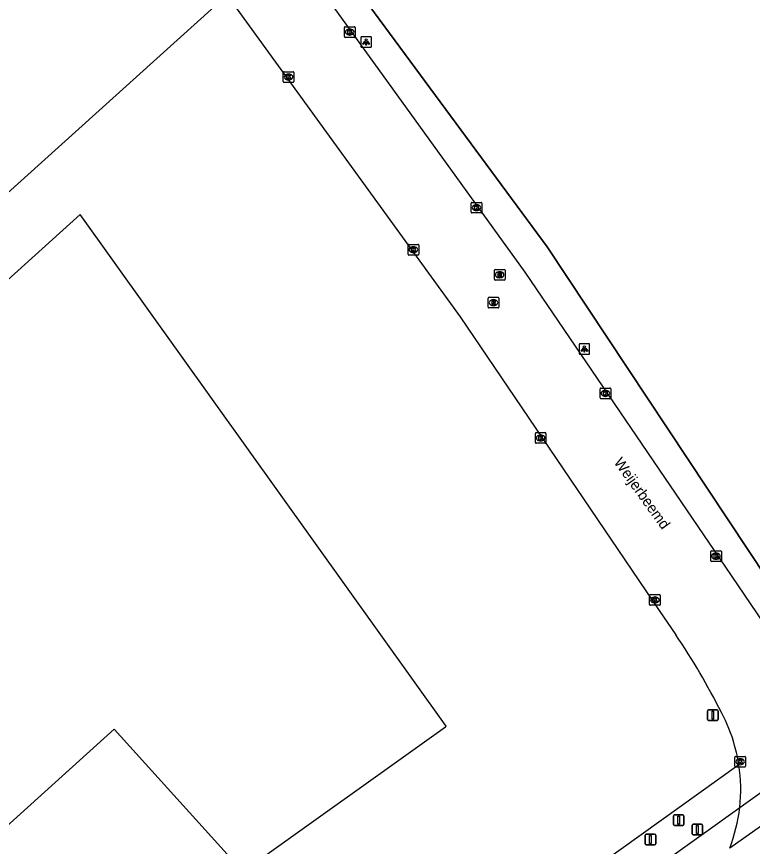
# Model space of a CAD drawing. Extents: x 156141 to 158132, y 385651 to 388399.
# Drawn here: x 157032.1 to 157101.3, y 387382.1 to 387460.1 of the extents above; entities that cross this region are included whole.
import ezdxf

# ---------------------------------------------------------------- set-up
doc = ezdxf.new("R2010")
doc.units = 0
for name, color, linetype in [('IMGEO_Berm_groen', 7, 'Continuous'), ('IMGEO_Erf', 7, 'Continuous'), ('IMGEO_Fietspad_gesloten', 7, 'Continuous'), ('IMGEO_Hek', 7, 'Continuous'), ('IMGEO_Kolk', 7, 'Continuous'), ('IMGEO_Lichtpunt', 7, 'Continuous'), ('IMGEO_Openbare_ruimte_label', 7, 'Continuous'), ('IMGEO_Pand', 7, 'Continuous'), ('IMGEO_Rijbaan_lokaal_gesloten', 7, 'Continuous'), ('IMGEO_Rioolput', 7, 'Continuous'), ('IMGEO_Verkeersbordpaal', 7, 'Continuous'), ('IMGEO_Vlaggenmast', 7, 'Continuous')]:
    doc.layers.add(name, color=color, linetype=linetype)

msp = doc.modelspace()

# ---------------------------------------------------------------- linework, layer by layer
at = {"layer": 'IMGEO_Berm_groen'}
for points in [[(157173.099, 387439.906), (157140.228, 387417.558), (157109.727, 387396.821), (157104.61, 387404.362), (157081.998, 387438.485), (157056.661, 387472.844), (157055.53, 387474.398), (157049.642, 387482.487), (157044.774, 387489.292)], [(157100.014, 387389.783), (157055.766, 387358.06), (157040.971, 387347.798), (157040.207, 387347.563), (157037.538, 387345.643)]]:
    msp.add_lwpolyline(points, dxfattribs=at)
at = {"layer": 'IMGEO_Erf'}
msp.add_lwpolyline([(157050.7, 387461.085), (156912.573, 387336.545)], dxfattribs=at)
at = {"layer": 'IMGEO_Fietspad_gesloten'}
msp.add_lwpolyline([(157039.734, 387342.59), (157100.1, 387385.768)], dxfattribs=at)
at = {"layer": 'IMGEO_Hek'}
for points in [[(157055.53, 387474.398), (157056.661, 387472.844), (157081.998, 387438.485), (157104.61, 387404.362), (157109.727, 387396.821)], [(157050.7, 387461.085), (156912.573, 387336.545), (156899.939, 387350.528)]]:
    msp.add_lwpolyline(points, dxfattribs=at)
at = {"layer": 'IMGEO_Kolk'}
for p, q in [((157062.926, 387458.255), (157062.926, 387459.107)), ((157063.001, 387459.181), (157063.853, 387459.181)), ((157063.414, 387458.961), (157063.439, 387458.961)), ((157063.927, 387459.107), (157063.927, 387458.255)), ((157063.853, 387458.181), (157063.001, 387458.181)), ((157063.437, 387458.401), (157063.412, 387458.401)), ((157057.171, 387454.024), (157057.171, 387454.876)), ((157057.246, 387454.95), (157058.098, 387454.95)), ((157057.659, 387454.73), (157057.684, 387454.73)), ((157058.172, 387454.876), (157058.172, 387454.024)), ((157058.098, 387453.95), (157057.246, 387453.95)), ((157057.682, 387454.17), (157057.657, 387454.17)), ((157074.846, 387441.743), (157074.846, 387442.595)), ((157074.921, 387442.669), (157075.773, 387442.669)), ((157075.334, 387442.449), (157075.359, 387442.449)), ((157075.847, 387442.595), (157075.847, 387441.743)), ((157075.773, 387441.669), (157074.921, 387441.669)), ((157075.357, 387441.889), (157075.332, 387441.889)), ((157068.912, 387437.789), (157068.912, 387438.641)), ((157068.987, 387438.715), (157069.839, 387438.715)), ((157069.4, 387438.495), (157069.425, 387438.495)), ((157069.913, 387438.641), (157069.913, 387437.789)), ((157069.839, 387437.715), (157068.987, 387437.715)), ((157069.423, 387437.935), (157069.398, 387437.935)), ((157086.965, 387424.282), (157086.965, 387425.134)), ((157087.04, 387425.208), (157087.892, 387425.208)), ((157087.453, 387424.988), (157087.478, 387424.988)), ((157087.966, 387425.134), (157087.966, 387424.282)), ((157087.892, 387424.208), (157087.04, 387424.208)), ((157087.476, 387424.428), (157087.451, 387424.428)), ((157080.877, 387420.09), (157080.877, 387420.942)), ((157080.952, 387421.016), (157081.804, 387421.016)), ((157081.365, 387420.796), (157081.39, 387420.796)), ((157081.878, 387420.942), (157081.878, 387420.09)), ((157081.804, 387420.016), (157080.952, 387420.016)), ((157081.388, 387420.236), (157081.363, 387420.236)), ((157097.364, 387408.975), (157097.364, 387409.827)), ((157097.439, 387409.901), (157098.291, 387409.901)), ((157097.852, 387409.681), (157097.877, 387409.681)), ((157098.365, 387409.827), (157098.365, 387408.975)), ((157098.291, 387408.901), (157097.439, 387408.901)), ((157097.875, 387409.121), (157097.85, 387409.121)), ((157091.619, 387404.86), (157091.619, 387405.712)), ((157091.694, 387405.786), (157092.546, 387405.786)), ((157092.107, 387405.566), (157092.132, 387405.566)), ((157092.62, 387405.712), (157092.62, 387404.86)), ((157092.546, 387404.786), (157091.694, 387404.786)), ((157092.13, 387405.006), (157092.105, 387405.006)), ((157099.636, 387389.646), (157099.636, 387390.498)), ((157099.711, 387390.572), (157100.563, 387390.572)), ((157100.124, 387390.352), (157100.149, 387390.352)), ((157100.637, 387390.498), (157100.637, 387389.646)), ((157100.563, 387389.572), (157099.711, 387389.572)), ((157100.147, 387389.792), (157100.122, 387389.792))]:
    msp.add_line(p, q, dxfattribs=at)
for points in [[(157062.926, 387458.255), (157062.926, 387459.107)], [(157063.001, 387459.181), (157063.853, 387459.181)], [(157063.247, 387458.881), (157063.37, 387458.881), (157063.37, 387458.73), (157063.5, 387458.881), (157063.664, 387458.881), (157063.518, 387458.73), (157063.671, 387458.481), (157063.519, 387458.481), (157063.434, 387458.645), (157063.37, 387458.578), (157063.37, 387458.481), (157063.247, 387458.481), (157063.247, 387458.881)], [(157063.927, 387459.107), (157063.927, 387458.255)], [(157063.853, 387458.181), (157063.001, 387458.181)], [(157057.171, 387454.024), (157057.171, 387454.876)], [(157057.246, 387454.95), (157058.098, 387454.95)], [(157057.492, 387454.65), (157057.615, 387454.65), (157057.615, 387454.499), (157057.745, 387454.65), (157057.909, 387454.65), (157057.763, 387454.499), (157057.916, 387454.25), (157057.764, 387454.25), (157057.679, 387454.414), (157057.615, 387454.347), (157057.615, 387454.25), (157057.492, 387454.25), (157057.492, 387454.65)], [(157058.172, 387454.876), (157058.172, 387454.024)], [(157058.098, 387453.95), (157057.246, 387453.95)], [(157074.846, 387441.743), (157074.846, 387442.595)], [(157074.921, 387442.669), (157075.773, 387442.669)], [(157075.167, 387442.369), (157075.29, 387442.369), (157075.29, 387442.218), (157075.42, 387442.369), (157075.584, 387442.369), (157075.438, 387442.218), (157075.591, 387441.969), (157075.439, 387441.969), (157075.354, 387442.133), (157075.29, 387442.066), (157075.29, 387441.969), (157075.167, 387441.969), (157075.167, 387442.369)], [(157075.847, 387442.595), (157075.847, 387441.743)], [(157075.773, 387441.669), (157074.921, 387441.669)], [(157068.912, 387437.789), (157068.912, 387438.641)], [(157068.987, 387438.715), (157069.839, 387438.715)], [(157069.233, 387438.415), (157069.356, 387438.415), (157069.356, 387438.264), (157069.486, 387438.415), (157069.65, 387438.415), (157069.504, 387438.264), (157069.657, 387438.015), (157069.505, 387438.015), (157069.42, 387438.179), (157069.356, 387438.112), (157069.356, 387438.015), (157069.233, 387438.015), (157069.233, 387438.415)], [(157069.913, 387438.641), (157069.913, 387437.789)], [(157069.839, 387437.715), (157068.987, 387437.715)], [(157086.965, 387424.282), (157086.965, 387425.134)], [(157087.04, 387425.208), (157087.892, 387425.208)], [(157087.966, 387425.134), (157087.966, 387424.282)], [(157087.892, 387424.208), (157087.04, 387424.208)], [(157087.286, 387424.908), (157087.409, 387424.908), (157087.409, 387424.757), (157087.539, 387424.908), (157087.703, 387424.908), (157087.557, 387424.757), (157087.71, 387424.508), (157087.558, 387424.508), (157087.473, 387424.672), (157087.409, 387424.605), (157087.409, 387424.508), (157087.286, 387424.508), (157087.286, 387424.908)], [(157080.877, 387420.09), (157080.877, 387420.942)], [(157080.952, 387421.016), (157081.804, 387421.016)], [(157081.198, 387420.716), (157081.321, 387420.716), (157081.321, 387420.565), (157081.451, 387420.716), (157081.615, 387420.716), (157081.469, 387420.565), (157081.622, 387420.316), (157081.47, 387420.316), (157081.385, 387420.48), (157081.321, 387420.413), (157081.321, 387420.316), (157081.198, 387420.316), (157081.198, 387420.716)], [(157081.878, 387420.942), (157081.878, 387420.09)], [(157081.804, 387420.016), (157080.952, 387420.016)], [(157097.364, 387408.975), (157097.364, 387409.827)], [(157097.439, 387409.901), (157098.291, 387409.901)], [(157097.685, 387409.601), (157097.808, 387409.601), (157097.808, 387409.45), (157097.938, 387409.601), (157098.102, 387409.601), (157097.956, 387409.45), (157098.109, 387409.201), (157097.957, 387409.201), (157097.872, 387409.365), (157097.808, 387409.298), (157097.808, 387409.201), (157097.685, 387409.201), (157097.685, 387409.601)], [(157098.365, 387409.827), (157098.365, 387408.975)], [(157098.291, 387408.901), (157097.439, 387408.901)], [(157091.619, 387404.86), (157091.619, 387405.712)], [(157091.694, 387405.786), (157092.546, 387405.786)], [(157091.94, 387405.486), (157092.063, 387405.486), (157092.063, 387405.335), (157092.193, 387405.486), (157092.357, 387405.486), (157092.211, 387405.335), (157092.364, 387405.086), (157092.212, 387405.086), (157092.127, 387405.25), (157092.063, 387405.183), (157092.063, 387405.086), (157091.94, 387405.086), (157091.94, 387405.486)], [(157092.62, 387405.712), (157092.62, 387404.86)], [(157092.546, 387404.786), (157091.694, 387404.786)], [(157099.636, 387389.646), (157099.636, 387390.498)], [(157099.711, 387390.572), (157100.563, 387390.572)], [(157099.957, 387390.272), (157100.08, 387390.272), (157100.08, 387390.121), (157100.21, 387390.272), (157100.374, 387390.272), (157100.228, 387390.121), (157100.381, 387389.872), (157100.229, 387389.872), (157100.144, 387390.036), (157100.08, 387389.969), (157100.08, 387389.872), (157099.957, 387389.872), (157099.957, 387390.272)], [(157100.637, 387390.498), (157100.637, 387389.646)], [(157100.563, 387389.572), (157099.711, 387389.572)]]:
    msp.add_lwpolyline(points, dxfattribs=at)
for centre, start, end in [((157063.003, 387459.105), 91.55205, 178.44795), ((157063.003, 387459.105), 91.55205, 178.44795), ((157063.851, 387459.105), 1.55205, 88.44795), ((157063.851, 387459.105), 1.55205, 88.44795), ((157063.003, 387458.257), 181.55205, 268.44795), ((157063.003, 387458.257), 181.55205, 268.44795), ((157063.851, 387458.257), 271.55205, 358.44795), ((157063.851, 387458.257), 271.55205, 358.44795), ((157057.248, 387454.874), 91.55205, 178.44795), ((157057.248, 387454.874), 91.55205, 178.44795), ((157058.096, 387454.874), 1.55205, 88.44795), ((157058.096, 387454.874), 1.55205, 88.44795), ((157057.248, 387454.026), 181.55205, 268.44795), ((157057.248, 387454.026), 181.55205, 268.44795), ((157058.096, 387454.026), 271.55205, 358.44795), ((157058.096, 387454.026), 271.55205, 358.44795), ((157074.923, 387442.593), 91.55205, 178.44795), ((157074.923, 387442.593), 91.55205, 178.44795), ((157075.771, 387442.593), 1.55205, 88.44795), ((157075.771, 387442.593), 1.55205, 88.44795), ((157074.923, 387441.745), 181.55205, 268.44795), ((157074.923, 387441.745), 181.55205, 268.44795), ((157075.771, 387441.745), 271.55205, 358.44795), ((157075.771, 387441.745), 271.55205, 358.44795), ((157068.989, 387438.639), 91.55205, 178.44795), ((157068.989, 387438.639), 91.55205, 178.44795), ((157069.837, 387438.639), 1.55205, 88.44795), ((157069.837, 387438.639), 1.55205, 88.44795), ((157068.989, 387437.791), 181.55205, 268.44795), ((157068.989, 387437.791), 181.55205, 268.44795), ((157069.837, 387437.791), 271.55205, 358.44795), ((157069.837, 387437.791), 271.55205, 358.44795), ((157087.042, 387425.132), 91.55205, 178.44795), ((157087.042, 387425.132), 91.55205, 178.44795), ((157087.89, 387425.132), 1.55205, 88.44795), ((157087.89, 387425.132), 1.55205, 88.44795), ((157087.042, 387424.284), 181.55205, 268.44795), ((157087.042, 387424.284), 181.55205, 268.44795), ((157087.89, 387424.284), 271.55205, 358.44795), ((157087.89, 387424.284), 271.55205, 358.44795), ((157080.954, 387420.94), 91.55205, 178.44795), ((157080.954, 387420.94), 91.55205, 178.44795), ((157081.802, 387420.94), 1.55205, 88.44795), ((157081.802, 387420.94), 1.55205, 88.44795), ((157080.954, 387420.092), 181.55205, 268.44795), ((157080.954, 387420.092), 181.55205, 268.44795), ((157081.802, 387420.092), 271.55205, 358.44795), ((157081.802, 387420.092), 271.55205, 358.44795), ((157097.441, 387409.825), 91.55205, 178.44795), ((157097.441, 387409.825), 91.55205, 178.44795), ((157098.289, 387409.825), 1.55205, 88.44795), ((157098.289, 387409.825), 1.55205, 88.44795), ((157097.441, 387408.977), 181.55205, 268.44795), ((157097.441, 387408.977), 181.55205, 268.44795), ((157098.289, 387408.977), 271.55205, 358.44795), ((157098.289, 387408.977), 271.55205, 358.44795), ((157091.696, 387405.71), 91.55205, 178.44795), ((157091.696, 387405.71), 91.55205, 178.44795), ((157092.544, 387405.71), 1.55205, 88.44795), ((157092.544, 387405.71), 1.55205, 88.44795), ((157091.696, 387404.862), 181.55205, 268.44795), ((157091.696, 387404.862), 181.55205, 268.44795), ((157092.544, 387404.862), 271.55205, 358.44795), ((157092.544, 387404.862), 271.55205, 358.44795), ((157099.713, 387390.496), 91.55205, 178.44795), ((157099.713, 387390.496), 91.55205, 178.44795), ((157100.561, 387390.496), 1.55205, 88.44795), ((157100.561, 387390.496), 1.55205, 88.44795), ((157099.713, 387389.648), 181.55205, 268.44795), ((157099.713, 387389.648), 181.55205, 268.44795), ((157100.561, 387389.648), 271.55205, 358.44795), ((157100.561, 387389.648), 271.55205, 358.44795)]:
    msp.add_arc(centre, 0.0765, start, end, dxfattribs=at)
for centre, major_axis, ratio, start_param, end_param in [((157063.413, 387458.681), (-0.387, 0.002), 0.722429, 4.712389, 7.853982), ((157063.438, 387458.681), (-0.39, 0.002), 0.717154, 1.570796, 4.712389), ((157057.658, 387454.45), (-0.387, 0.002), 0.722429, 4.712389, 7.853982), ((157057.683, 387454.45), (-0.39, 0.002), 0.717154, 1.570796, 4.712389), ((157075.333, 387442.169), (-0.387, 0.002), 0.722429, 4.712389, 7.853982), ((157075.358, 387442.169), (-0.39, 0.002), 0.717154, 1.570796, 4.712389), ((157069.399, 387438.215), (-0.387, 0.002), 0.722429, 4.712389, 7.853982), ((157069.424, 387438.215), (-0.39, 0.002), 0.717154, 1.570796, 4.712389), ((157087.452, 387424.708), (-0.387, 0.002), 0.722429, 4.712389, 7.853982), ((157087.477, 387424.708), (-0.39, 0.002), 0.717154, 1.570796, 4.712389), ((157081.364, 387420.516), (-0.387, 0.002), 0.722429, 4.712389, 7.853982), ((157081.389, 387420.516), (-0.39, 0.002), 0.717154, 1.570796, 4.712389), ((157097.851, 387409.401), (-0.387, 0.002), 0.722429, 4.712389, 7.853982), ((157097.876, 387409.401), (-0.39, 0.002), 0.717154, 1.570796, 4.712389), ((157092.106, 387405.286), (-0.387, 0.002), 0.722429, 4.712389, 7.853982), ((157092.131, 387405.286), (-0.39, 0.002), 0.717154, 1.570796, 4.712389), ((157100.123, 387390.072), (-0.387, 0.002), 0.722429, 4.712389, 7.853982), ((157100.148, 387390.072), (-0.39, 0.002), 0.717154, 1.570796, 4.712389)]:
    msp.add_ellipse(centre, major_axis=major_axis, ratio=ratio, start_param=start_param, end_param=end_param, dxfattribs=at)
at = {"layer": 'IMGEO_Lichtpunt'}
for p, q in [((157064.475, 387458.148), (157064.475, 387457.341)), ((157064.475, 387458.148), (157064.475, 387457.341)), ((157065.377, 387458.243), (157064.569, 387458.243)), ((157065.377, 387458.243), (157064.569, 387458.243)), ((157065.471, 387457.341), (157065.471, 387458.148)), ((157065.471, 387457.341), (157065.471, 387458.148)), ((157064.569, 387457.247), (157065.377, 387457.247)), ((157064.569, 387457.247), (157065.377, 387457.247)), ((157084.986, 387429.283), (157084.986, 387428.476)), ((157084.986, 387429.283), (157084.986, 387428.476)), ((157085.888, 387429.378), (157085.08, 387429.378)), ((157085.888, 387429.378), (157085.08, 387429.378)), ((157085.982, 387428.476), (157085.982, 387429.283)), ((157085.982, 387428.476), (157085.982, 387429.283)), ((157085.08, 387428.382), (157085.888, 387428.382)), ((157085.08, 387428.382), (157085.888, 387428.382))]:
    msp.add_line(p, q, dxfattribs=at)
for points in [[(157064.849, 387457.812), (157064.888, 387457.784), (157064.7, 387457.522), (157064.662, 387457.549), (157064.849, 387457.812)], [(157064.951, 387457.764), (157064.998, 387457.764), (157064.998, 387457.442), (157064.951, 387457.442), (157064.951, 387457.764)], [(157065.061, 387457.784), (157065.099, 387457.811), (157065.286, 387457.549), (157065.247, 387457.521), (157065.061, 387457.784)], [(157085.36, 387428.947), (157085.399, 387428.919), (157085.211, 387428.657), (157085.173, 387428.684), (157085.36, 387428.947)], [(157085.462, 387428.899), (157085.509, 387428.899), (157085.509, 387428.577), (157085.462, 387428.577), (157085.462, 387428.899)], [(157085.572, 387428.919), (157085.61, 387428.946), (157085.797, 387428.684), (157085.758, 387428.656), (157085.572, 387428.919)]]:
    msp.add_lwpolyline(points, dxfattribs=at)
for centre in [(157064.974, 387457.946), (157085.485, 387429.081)]:
    msp.add_circle(centre, 0.0994, dxfattribs=at)
for centre, start, end in [((157064.569, 387458.148), 90, 180), ((157064.569, 387458.148), 90, 180), ((157065.377, 387458.148), 0, 90), ((157065.377, 387458.148), 0, 90), ((157064.569, 387457.341), 180, 270), ((157064.569, 387457.341), 180, 270), ((157065.377, 387457.341), 270, 0), ((157065.377, 387457.341), 270, 360), ((157085.08, 387429.283), 90, 180), ((157085.08, 387429.283), 90, 180), ((157085.888, 387429.283), 0, 90), ((157085.888, 387429.283), 0, 90), ((157085.08, 387428.476), 180, 270), ((157085.08, 387428.476), 180, 270), ((157085.888, 387428.476), 270, 0), ((157085.888, 387428.476), 270, 360)]:
    msp.add_arc(centre, 0.0946, start, end, dxfattribs=at)
at = {"layer": 'IMGEO_Pand'}
for points in [[(157053.673, 387379.976), (157072.435, 387393.356), (157072.5, 387393.402), (157038.091, 387441.529), (156933.028, 387346.617), (156962.044, 387314.53), (156970.832, 387320.866), (156971.839, 387321.615), (156971.786, 387321.675), (157006.295, 387352.687)], [(157053.38, 387379.768), (157041.287, 387393.145), (157009.951, 387364.831)]]:
    msp.add_lwpolyline(points, dxfattribs=at)
at = {"layer": 'IMGEO_Rijbaan_lokaal_gesloten'}
for points in [[(157109.517, 387392.577), (157099.33, 387407.576), (157079.914, 387436.105), (157055.035, 387470.606)], [(157051.894, 387462.161), (157073.793, 387431.903), (157092.529, 387404.278), (157094.081, 387402.003)], [(157113.657, 387392.275), (157103.63, 387385.118), (157099.161, 387381.932)], [(157100.1, 387385.768), (157100.663, 387386.171), (157102.195, 387387.267), (157103.453, 387388.203), (157103.842, 387388.485), (157109.097, 387392.274), (157109.517, 387392.577)]]:
    msp.add_lwpolyline(points, dxfattribs=at)
for centre, radius, start, end in [((157039.773, 387365.186), 65.612, 26.72434, 34.13481), ((157084.82, 387387.438), 15.374, 15.76338, 28.14741), ((157084.67, 387387.409), 15.526, 8.79579, 15.71818), ((157084.857, 387387.45), 15.336, 353.70351, 8.75063), ((157081.717, 387388.235), 18.548, 340.13385, 352.35666)]:
    msp.add_arc(centre, radius, start, end, dxfattribs=at)
at = {"layer": 'IMGEO_Rioolput'}
for p, q in [((157077.025, 387435.433), (157077.025, 387436.285)), ((157077.1, 387436.359), (157077.952, 387436.359)), ((157077.513, 387436.139), (157077.538, 387436.139)), ((157078.026, 387436.285), (157078.026, 387435.433)), ((157077.952, 387435.359), (157077.1, 387435.359)), ((157077.536, 387435.579), (157077.511, 387435.579)), ((157076.444, 387432.813), (157076.444, 387433.665)), ((157076.519, 387433.739), (157077.371, 387433.739)), ((157077.445, 387433.665), (157077.445, 387432.813)), ((157076.955, 387432.959), (157076.93, 387432.959)), ((157076.932, 387433.519), (157076.957, 387433.519)), ((157077.371, 387432.739), (157076.519, 387432.739))]:
    msp.add_line(p, q, dxfattribs=at)
for points in [[(157077.025, 387435.433), (157077.025, 387436.285)], [(157077.1, 387436.359), (157077.952, 387436.359)], [(157077.614, 387436.057), (157077.362, 387436.059), (157077.362, 387435.659)], [(157077.54, 387435.978), (157077.486, 387435.978), (157077.486, 387435.897)], [(157077.486, 387435.897), (157077.538, 387435.897)], [(157078.026, 387436.285), (157078.026, 387435.433)], [(157077.952, 387435.359), (157077.1, 387435.359)], [(157077.362, 387435.659), (157077.486, 387435.659), (157077.486, 387435.821), (157077.497, 387435.821)], [(157077.544, 387435.792), (157077.615, 387435.659), (157077.755, 387435.659), (157077.69, 387435.785)], [(157076.444, 387432.813), (157076.444, 387433.665)], [(157076.519, 387433.739), (157077.371, 387433.739)], [(157077.445, 387433.665), (157077.445, 387432.813)], [(157077.033, 387433.437), (157076.781, 387433.439), (157076.781, 387433.039)], [(157076.781, 387433.039), (157076.905, 387433.039), (157076.905, 387433.201), (157076.916, 387433.201)], [(157076.959, 387433.358), (157076.905, 387433.358), (157076.905, 387433.277)], [(157076.905, 387433.277), (157076.957, 387433.277)], [(157076.963, 387433.172), (157077.034, 387433.039), (157077.174, 387433.039), (157077.109, 387433.165)], [(157077.371, 387432.739), (157076.519, 387432.739)]]:
    msp.add_lwpolyline(points, dxfattribs=at)
for centre, radius, start, end in [((157077.102, 387436.283), 0.0765, 91.55205, 178.44795), ((157077.102, 387436.283), 0.0765, 91.55205, 178.44795), ((157077.522, 387436.086), 0.19, 274.7715, 282.96867), ((157077.546, 387435.882), 0.0964, 77.00612, 93.18647), ((157077.56, 387435.939), 0.0378, 276.66336, 79.67722), ((157077.613, 387435.947), 0.109, 350.36119, 89.41601), ((157077.611, 387435.947), 0.112, 277.58423, 350.98172), ((157077.95, 387436.283), 0.0765, 1.55205, 88.44795), ((157077.95, 387436.283), 0.0765, 1.55205, 88.44795), ((157077.102, 387435.435), 0.0765, 181.55205, 268.44795), ((157077.102, 387435.435), 0.0765, 181.55205, 268.44795), ((157077.496, 387435.768), 0.0533, 26.02933, 88.69889), ((157077.595, 387435.732), 0.108, 29.51342, 73.79051), ((157077.95, 387435.435), 0.0765, 271.55205, 358.44795), ((157077.95, 387435.435), 0.0765, 271.55205, 358.44795), ((157076.521, 387433.663), 0.0765, 91.55205, 178.44795), ((157076.521, 387433.663), 0.0765, 91.55205, 178.44795), ((157077.369, 387433.663), 0.0765, 1.55205, 88.44795), ((157077.369, 387433.663), 0.0765, 1.55205, 88.44795), ((157076.521, 387432.815), 0.0765, 181.55205, 268.44795), ((157076.521, 387432.815), 0.0765, 181.55205, 268.44795), ((157076.915, 387433.148), 0.0533, 26.02933, 88.69889), ((157076.941, 387433.466), 0.19, 274.7715, 282.96867), ((157076.965, 387433.262), 0.0964, 77.00612, 93.18647), ((157076.979, 387433.319), 0.0378, 276.66336, 79.67722), ((157077.032, 387433.327), 0.109, 350.36119, 89.41601), ((157077.03, 387433.327), 0.112, 277.58423, 350.98172), ((157077.014, 387433.112), 0.108, 29.51342, 73.79051), ((157077.369, 387432.815), 0.0765, 271.55205, 358.44795), ((157077.369, 387432.815), 0.0765, 271.55205, 358.44795)]:
    msp.add_arc(centre, radius, start, end, dxfattribs=at)
for centre, major_axis, ratio, start_param, end_param in [((157077.512, 387435.859), (-0.387, 0.002), 0.722429, 4.712389, 7.853982), ((157077.537, 387435.859), (-0.39, 0.002), 0.717154, 1.570796, 4.712389), ((157076.931, 387433.239), (-0.387, 0.002), 0.722429, 4.712389, 7.853982), ((157076.956, 387433.239), (-0.39, 0.002), 0.717154, 1.570796, 4.712389)]:
    msp.add_ellipse(centre, major_axis=major_axis, ratio=ratio, start_param=start_param, end_param=end_param, dxfattribs=at)
at = {"layer": 'IMGEO_Verkeersbordpaal'}
for p, q in [((157097.069, 387394.039), (157097.069, 387394.839)), ((157097.069, 387394.839), (157097.069, 387394.039)), ((157097.169, 387394.939), (157097.959, 387394.939)), ((157097.959, 387394.939), (157097.169, 387394.939)), ((157098.059, 387394.839), (157098.059, 387394.039)), ((157098.059, 387394.039), (157098.059, 387394.839)), ((157097.959, 387393.939), (157097.169, 387393.939)), ((157097.169, 387393.939), (157097.959, 387393.939)), ((157095.615, 387383.297), (157095.615, 387384.097)), ((157095.615, 387384.097), (157095.615, 387383.297)), ((157095.715, 387384.197), (157096.505, 387384.197)), ((157096.505, 387384.197), (157095.715, 387384.197)), ((157096.605, 387384.097), (157096.605, 387383.297)), ((157096.605, 387383.297), (157096.605, 387384.097)), ((157096.505, 387383.197), (157095.715, 387383.197)), ((157095.715, 387383.197), (157096.505, 387383.197))]:
    msp.add_line(p, q, dxfattribs=at)
for points in [[(157097.489, 387394.814), (157097.639, 387394.814), (157097.639, 387394.064), (157097.489, 387394.064), (157097.489, 387394.814)], [(157096.035, 387384.072), (157096.185, 387384.072), (157096.185, 387383.322), (157096.035, 387383.322), (157096.035, 387384.072)]]:
    msp.add_lwpolyline(points, dxfattribs=at)
for centre, start, end in [((157097.169, 387394.839), 90, 180), ((157097.169, 387394.839), 90, 180), ((157097.959, 387394.839), 0, 90), ((157097.959, 387394.839), 360, 90), ((157097.169, 387394.039), 180, 270), ((157097.169, 387394.039), 180, 270), ((157097.959, 387394.039), 270, 0), ((157097.959, 387394.039), 270, 0), ((157095.715, 387384.097), 90, 180), ((157095.715, 387384.097), 90, 180), ((157096.505, 387384.097), 0, 90), ((157096.505, 387384.097), 360, 90), ((157095.715, 387383.297), 180, 270), ((157095.715, 387383.297), 180, 270), ((157096.505, 387383.297), 270, 0), ((157096.505, 387383.297), 270, 0)]:
    msp.add_arc(centre, 0.1, start, end, dxfattribs=at)
at = {"layer": 'IMGEO_Vlaggenmast'}
for p, q in [((157093.853, 387384.174), (157093.853, 387384.974)), ((157093.853, 387384.974), (157093.853, 387384.174)), ((157093.953, 387385.074), (157094.743, 387385.074)), ((157094.743, 387385.074), (157093.953, 387385.074)), ((157094.843, 387384.974), (157094.843, 387384.174)), ((157094.843, 387384.174), (157094.843, 387384.974)), ((157094.743, 387384.074), (157093.953, 387384.074)), ((157093.953, 387384.074), (157094.743, 387384.074)), ((157091.202, 387382.368), (157091.202, 387383.168)), ((157091.202, 387383.168), (157091.202, 387382.368)), ((157091.302, 387383.268), (157092.092, 387383.268)), ((157092.092, 387383.268), (157091.302, 387383.268)), ((157092.192, 387383.168), (157092.192, 387382.368)), ((157092.192, 387382.368), (157092.192, 387383.168)), ((157092.092, 387382.268), (157091.302, 387382.268)), ((157091.302, 387382.268), (157092.092, 387382.268))]:
    msp.add_line(p, q, dxfattribs=at)
for points in [[(157094.273, 387384.949), (157094.423, 387384.949), (157094.423, 387384.199), (157094.273, 387384.199), (157094.273, 387384.949)], [(157091.622, 387383.143), (157091.772, 387383.143), (157091.772, 387382.393), (157091.622, 387382.393), (157091.622, 387383.143)]]:
    msp.add_lwpolyline(points, dxfattribs=at)
for centre, start, end in [((157093.953, 387384.974), 90, 180), ((157093.953, 387384.974), 90, 180), ((157094.743, 387384.974), 0, 90), ((157094.743, 387384.974), 360, 90), ((157093.953, 387384.174), 180, 270), ((157093.953, 387384.174), 180, 270), ((157094.743, 387384.174), 270, 0), ((157094.743, 387384.174), 270, 0), ((157091.302, 387383.168), 90, 180), ((157091.302, 387383.168), 90, 180), ((157092.092, 387383.168), 0, 90), ((157092.092, 387383.168), 360, 90), ((157091.302, 387382.368), 180, 270), ((157091.302, 387382.368), 180, 270), ((157092.092, 387382.368), 270, 0), ((157092.092, 387382.368), 270, 0)]:
    msp.add_arc(centre, 0.1, start, end, dxfattribs=at)

# ---------------------------------------------------------------- texts
at = {"layer": 'IMGEO_Openbare_ruimte_label'}
msp.add_text('Weijerbeemd', height=1, rotation=305.72413, dxfattribs=at).set_placement((157088.21, 387418.22))

doc.saveas('drawing.dxf')
